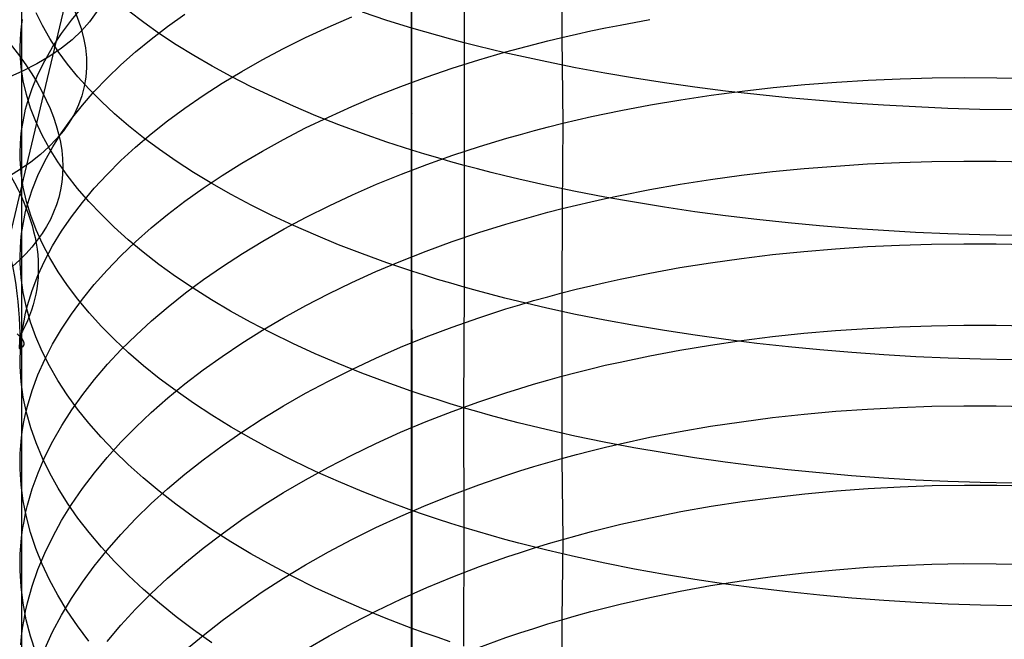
# Model space of a CAD drawing. Extents: x -383 to 1849, y -1185 to -529.
# Tile 310 of 656: x 235 to 250, y -1059 to -1050. Entities that reach past the tile are written whole.
import ezdxf

# ---------------------------------------------------------------- set-up
doc = ezdxf.new("R2010")
doc.units = 0
doc.layers.add('PREDEFINITO', color=7, linetype='CONTINUOUS')

msp = doc.modelspace()

# ---------------------------------------------------------------- linework, layer by layer
at = {"layer": 'PREDEFINITO'}
for p, q in [((241.155, -878.045, 420), (241.292, -1065.257, 420)), ((241.155, -878.045, 370), (241.292, -1065.257, 370)), ((241.285, -1079.125, 395), (241.259, -884.982, 395)), ((235.341, -1048.449, 656.826), (235.341, -1050.047, 656.163)), ((242.08, -1048.415, 671.135), (242.082, -1050.297, 670.47)), ((235.416, -1052.18, 488.857), (236.217, -1048.82, 487.653)), ((243.572, -1048.892, 642.923), (243.573, -1050.216, 642.254)), ((235.658, -1050.036, 660.369), (235.561, -1049.839, 659.931)), ((236.101, -1049.952, 652.042), (236.267, -1049.751, 651.627)), ((237.201, -1049.988, 664.829), (236.973, -1049.814, 664.428)), ((237.566, -1050.049, 648.588), (237.83, -1049.862, 648.217)), ((240.906, -1049.957, 669.672), (240.534, -1049.833, 669.38)), ((235.341, -1050.047, 656.163), (235.357, -1049.944, 655.943)), ((235.77, -1050.232, 660.805), (235.658, -1050.036, 660.369)), ((235.95, -1050.157, 652.46), (236.101, -1049.952, 652.042)), ((237.442, -1050.159, 665.223), (237.201, -1049.988, 664.829)), ((240.013, -1050.058, 645.188), (240.37, -1049.902, 644.891)), ((241.288, -1050.075, 669.951), (240.906, -1049.957, 669.672)), ((244.234, -1050.072, 641.979), (244.458, -1050.027, 641.894)), ((244.458, -1050.027, 641.894), (244.912, -1049.945, 641.734)), ((235.322, -1050.254, 656.604), (235.329, -1050.151, 656.383)), ((235.329, -1050.151, 656.383), (235.341, -1050.047, 656.163)), ((235.341, -1050.047, 656.163), (235.341, -1051.633, 655.469)), ((235.814, -1050.363, 652.882), (235.95, -1050.157, 652.46)), ((237.315, -1050.24, 648.965), (237.566, -1050.049, 648.588)), ((237.697, -1050.327, 665.61), (237.442, -1050.159, 665.223)), ((239.667, -1050.218, 645.495), (240.013, -1050.058, 645.188)), ((241.482, -1050.133, 670.085), (241.288, -1050.075, 669.951)), ((241.68, -1050.189, 670.217), (241.482, -1050.133, 670.085)), ((241.879, -1050.244, 670.345), (241.68, -1050.189, 670.217)), ((243.573, -1050.216, 642.254), (243.792, -1050.166, 642.159)), ((243.792, -1050.166, 642.159), (244.012, -1050.118, 642.067)), ((244.012, -1050.118, 642.067), (244.234, -1050.072, 641.979)), ((235.318, -1050.358, 656.824), (235.322, -1050.254, 656.604)), ((235.898, -1050.428, 661.237), (235.77, -1050.232, 660.805)), ((237.078, -1050.435, 649.349), (237.315, -1050.24, 648.965)), ((237.964, -1050.492, 665.989), (237.697, -1050.327, 665.61)), ((239.331, -1050.385, 645.812), (239.667, -1050.218, 645.495)), ((242.082, -1050.297, 670.47), (241.879, -1050.244, 670.345)), ((242.286, -1050.349, 670.591), (242.082, -1050.297, 670.47)), ((242.082, -1050.297, 670.47), (242.082, -1052.165, 669.768)), ((242.93, -1050.378, 642.56), (243.142, -1050.322, 642.455)), ((243.142, -1050.322, 642.455), (243.357, -1050.268, 642.353)), ((243.357, -1050.268, 642.353), (243.573, -1050.216, 642.254)), ((243.573, -1050.216, 642.254), (243.585, -1051.524, 641.554)), ((235.319, -1050.462, 657.045), (235.318, -1050.358, 656.824)), ((235.334, -1050.669, 657.485), (235.319, -1050.462, 657.045)), ((235.694, -1050.571, 653.307), (235.814, -1050.363, 652.882)), ((236.04, -1050.621, 661.665), (235.898, -1050.428, 661.237)), ((236.854, -1050.633, 649.738), (237.078, -1050.435, 649.349)), ((239.007, -1050.556, 646.139), (239.331, -1050.385, 645.812)), ((242.493, -1050.4, 670.709), (242.286, -1050.349, 670.591)), ((242.305, -1050.557, 642.895), (242.72, -1050.436, 642.668)), ((242.702, -1050.45, 670.824), (242.493, -1050.4, 670.709)), ((242.914, -1050.498, 670.935), (242.702, -1050.45, 670.824)), ((242.72, -1050.436, 642.668), (242.93, -1050.378, 642.56)), ((235.59, -1050.781, 653.736), (235.694, -1050.571, 653.307)), ((236.198, -1050.814, 662.09), (236.04, -1050.621, 661.665)), ((236.644, -1050.835, 650.134), (236.854, -1050.633, 649.738)), ((238.244, -1050.654, 666.359), (237.964, -1050.492, 665.989)), ((238.694, -1050.733, 646.474), (239.007, -1050.556, 646.139)), ((241.9, -1050.685, 643.134), (242.305, -1050.557, 642.895)), ((243.343, -1050.59, 671.147), (242.914, -1050.498, 670.935)), ((243.78, -1050.677, 671.345), (243.343, -1050.59, 671.147)), ((235.366, -1050.877, 657.926), (235.334, -1050.669, 657.485)), ((235.503, -1050.992, 654.166), (235.59, -1050.781, 653.736)), ((238.536, -1050.812, 666.721), (238.244, -1050.654, 666.359)), ((238.394, -1050.914, 646.817), (238.694, -1050.733, 646.474)), ((241.503, -1050.821, 643.385), (241.9, -1050.685, 643.134)), ((244.224, -1050.759, 671.529), (243.78, -1050.677, 671.345)), ((244.676, -1050.835, 671.699), (244.224, -1050.759, 671.529)), ((235.414, -1051.084, 658.365), (235.366, -1050.877, 657.926)), ((236.37, -1051.004, 662.51), (236.198, -1050.814, 662.09)), ((236.449, -1051.039, 650.535), (236.644, -1050.835, 650.134)), ((238.105, -1051.1, 647.169), (238.394, -1050.914, 646.817)), ((238.84, -1050.967, 667.074), (238.536, -1050.812, 666.721)), ((241.116, -1050.963, 643.647), (241.503, -1050.821, 643.385)), ((245.133, -1050.906, 671.856), (244.676, -1050.835, 671.699)), ((245.597, -1050.972, 671.998), (245.133, -1050.906, 671.856)), ((246.791, -1050.98, 640.539), (247.27, -1050.935, 640.447)), ((247.27, -1050.935, 640.447), (247.752, -1050.898, 640.369)), ((247.752, -1050.898, 640.369), (248.237, -1050.868, 640.304)), ((248.237, -1050.868, 640.304), (248.724, -1050.847, 640.252)), ((248.724, -1050.847, 640.252), (249.213, -1050.833, 640.213)), ((249.213, -1050.833, 640.213), (249.704, -1050.827, 640.187)), ((249.704, -1050.827, 640.187), (250.195, -1050.829, 640.174)), ((250.195, -1050.829, 640.174), (250.687, -1050.839, 640.175)), ((235.478, -1051.291, 658.803), (235.414, -1051.084, 658.365)), ((235.432, -1051.205, 654.599), (235.503, -1050.992, 654.166)), ((236.268, -1051.246, 650.94), (236.449, -1051.039, 650.535)), ((236.556, -1051.193, 662.925), (236.37, -1051.004, 662.51)), ((239.156, -1051.118, 667.418), (238.84, -1050.967, 667.074)), ((240.739, -1051.112, 643.921), (241.116, -1050.963, 643.647)), ((246.066, -1051.032, 672.127), (245.597, -1050.972, 671.998)), ((245.846, -1051.095, 640.762), (246.316, -1051.034, 640.644)), ((246.539, -1051.086, 672.242), (246.066, -1051.032, 672.127)), ((246.316, -1051.034, 640.644), (246.791, -1050.98, 640.539)), ((247.017, -1051.135, 672.343), (246.539, -1051.086, 672.242)), ((235.403, -1051.311, 654.816), (235.432, -1051.205, 654.599)), ((236.757, -1051.379, 663.334), (236.556, -1051.193, 662.925)), ((237.828, -1051.291, 647.528), (238.105, -1051.1, 647.169)), ((239.484, -1051.265, 667.751), (239.156, -1051.118, 667.418)), ((240.372, -1051.267, 644.205), (240.739, -1051.112, 643.921)), ((244.922, -1051.242, 641.039), (245.382, -1051.165, 640.894)), ((245.382, -1051.165, 640.894), (245.846, -1051.095, 640.762)), ((247.498, -1051.178, 672.429), (247.017, -1051.135, 672.343)), ((247.982, -1051.216, 672.502), (247.498, -1051.178, 672.429)), ((248.469, -1051.248, 672.561), (247.982, -1051.216, 672.502)), ((235.378, -1051.418, 655.033), (235.403, -1051.311, 654.816)), ((235.559, -1051.498, 659.239), (235.478, -1051.291, 658.803)), ((236.102, -1051.456, 651.35), (236.268, -1051.246, 650.94)), ((236.971, -1051.563, 663.738), (236.757, -1051.379, 663.334)), ((237.565, -1051.485, 647.895), (237.828, -1051.291, 647.528)), ((239.823, -1051.408, 668.074), (239.484, -1051.265, 667.751)), ((240.015, -1051.428, 644.5), (240.372, -1051.267, 644.205)), ((241.295, -1051.377, 420), (241.295, -1051.377, 370)), ((244.023, -1051.422, 641.369), (244.246, -1051.374, 641.282)), ((244.246, -1051.374, 641.282), (244.47, -1051.328, 641.197)), ((244.47, -1051.328, 641.197), (244.922, -1051.242, 641.039)), ((248.958, -1051.275, 672.605), (248.469, -1051.248, 672.561)), ((249.448, -1051.296, 672.636), (248.958, -1051.275, 672.605)), ((249.939, -1051.312, 672.652), (249.448, -1051.296, 672.636)), ((250.431, -1051.321, 672.654), (249.939, -1051.312, 672.652)), ((235.341, -1051.633, 655.469), (235.358, -1051.526, 655.251)), ((235.358, -1051.526, 655.251), (235.378, -1051.418, 655.033)), ((235.655, -1051.704, 659.673), (235.559, -1051.498, 659.239)), ((235.951, -1051.668, 651.765), (236.102, -1051.456, 651.35)), ((237.314, -1051.684, 648.268), (237.565, -1051.485, 647.895)), ((239.668, -1051.595, 644.804), (240.015, -1051.428, 644.5)), ((240.173, -1051.546, 668.387), (239.823, -1051.408, 668.074)), ((243.368, -1051.578, 641.652), (243.585, -1051.524, 641.554)), ((243.585, -1051.524, 641.554), (243.574, -1052.823, 640.838)), ((243.585, -1051.524, 641.554), (243.803, -1051.472, 641.46)), ((243.803, -1051.472, 641.46), (244.023, -1051.422, 641.369)), ((235.33, -1051.741, 655.687), (235.341, -1051.633, 655.469)), ((235.341, -1051.633, 655.469), (235.341, -1054.762, 653.988)), ((235.815, -1051.883, 652.182), (235.951, -1051.668, 651.765)), ((237.199, -1051.745, 664.135), (236.971, -1051.563, 663.738)), ((237.077, -1051.886, 648.648), (237.314, -1051.684, 648.268)), ((239.333, -1051.768, 645.119), (239.668, -1051.595, 644.804)), ((240.534, -1051.68, 668.687), (240.173, -1051.546, 668.387)), ((240.906, -1051.809, 668.976), (240.534, -1051.68, 668.687)), ((242.941, -1051.692, 641.857), (243.153, -1051.634, 641.753)), ((243.153, -1051.634, 641.753), (243.368, -1051.578, 641.652)), ((235.322, -1051.849, 655.906), (235.33, -1051.741, 655.687)), ((235.767, -1051.909, 660.104), (235.655, -1051.704, 659.673)), ((237.44, -1051.923, 664.525), (237.199, -1051.745, 664.135)), ((239.009, -1051.946, 645.442), (239.333, -1051.768, 645.119)), ((241.288, -1051.933, 669.253), (240.906, -1051.809, 668.976)), ((242.316, -1051.877, 642.188), (242.731, -1051.752, 641.964)), ((242.731, -1051.752, 641.964), (242.941, -1051.692, 641.857)), ((235.319, -1051.957, 656.124), (235.322, -1051.849, 655.906)), ((235.32, -1052.065, 656.342), (235.319, -1051.957, 656.124)), ((235.695, -1052.099, 652.603), (235.815, -1051.883, 652.182)), ((235.894, -1052.112, 660.532), (235.767, -1051.909, 660.104)), ((236.853, -1052.092, 649.034), (237.077, -1051.886, 648.648)), ((237.694, -1052.099, 664.909), (237.44, -1051.923, 664.525)), ((238.696, -1052.13, 645.774), (239.009, -1051.946, 645.442)), ((241.482, -1051.993, 669.387), (241.288, -1051.933, 669.253)), ((241.911, -1052.011, 642.425), (242.316, -1051.877, 642.188)), ((235.335, -1052.281, 656.779), (235.32, -1052.065, 656.342)), ((235.591, -1052.318, 653.027), (235.695, -1052.099, 652.603)), ((236.036, -1052.314, 660.956), (235.894, -1052.112, 660.532)), ((236.643, -1052.301, 649.425), (236.853, -1052.092, 649.034)), ((237.961, -1052.272, 665.284), (237.694, -1052.099, 664.909)), ((238.395, -1052.318, 646.115), (238.696, -1052.13, 645.774)), ((241.68, -1052.051, 669.517), (241.482, -1051.993, 669.387)), ((241.514, -1052.151, 642.673), (241.911, -1052.011, 642.425)), ((241.879, -1052.109, 669.644), (241.68, -1052.051, 669.517)), ((242.082, -1052.165, 669.768), (241.879, -1052.109, 669.644)), ((248.227, -1052.143, 639.601), (248.715, -1052.121, 639.549)), ((248.715, -1052.121, 639.549), (249.205, -1052.106, 639.511)), ((249.205, -1052.106, 639.511), (249.696, -1052.1, 639.485)), ((249.696, -1052.1, 639.485), (250.187, -1052.102, 639.472)), ((250.187, -1052.102, 639.472), (250.679, -1052.112, 639.472)), ((235.133, -1053.383, 489.338), (235.416, -1052.18, 488.857)), ((235.367, -1052.497, 657.215), (235.335, -1052.281, 656.779)), ((238.241, -1052.441, 665.651), (237.961, -1052.272, 665.284)), ((241.127, -1052.299, 642.933), (241.514, -1052.151, 642.673)), ((242.082, -1052.165, 669.768), (242.081, -1054.018, 669.028)), ((242.286, -1052.219, 669.888), (242.082, -1052.165, 669.768)), ((242.493, -1052.273, 670.005), (242.286, -1052.219, 669.888)), ((242.702, -1052.325, 670.119), (242.493, -1052.273, 670.005)), ((246.306, -1052.316, 639.938), (246.781, -1052.26, 639.835)), ((246.781, -1052.26, 639.835), (247.26, -1052.213, 639.744)), ((247.26, -1052.213, 639.744), (247.742, -1052.174, 639.666)), ((247.742, -1052.174, 639.666), (248.227, -1052.143, 639.601)), ((235.503, -1052.537, 653.454), (235.591, -1052.318, 653.027)), ((236.193, -1052.515, 661.377), (236.036, -1052.314, 660.956)), ((236.448, -1052.514, 649.822), (236.643, -1052.301, 649.425)), ((238.106, -1052.511, 646.463), (238.395, -1052.318, 646.115)), ((240.749, -1052.453, 643.203), (241.127, -1052.299, 642.933)), ((242.914, -1052.375, 670.229), (242.702, -1052.325, 670.119)), ((243.343, -1052.472, 670.439), (242.914, -1052.375, 670.229)), ((245.371, -1052.452, 640.186), (245.836, -1052.38, 640.055)), ((245.836, -1052.38, 640.055), (246.306, -1052.316, 639.938)), ((235.416, -1052.713, 657.651), (235.367, -1052.497, 657.215)), ((235.432, -1052.758, 653.882), (235.503, -1052.537, 653.454)), ((236.365, -1052.714, 661.792), (236.193, -1052.515, 661.377)), ((236.267, -1052.729, 650.224), (236.448, -1052.514, 649.822)), ((237.83, -1052.709, 646.819), (238.106, -1052.511, 646.463)), ((238.533, -1052.606, 666.01), (238.241, -1052.441, 665.651)), ((240.382, -1052.614, 643.485), (240.749, -1052.453, 643.203)), ((243.78, -1052.563, 670.635), (243.343, -1052.472, 670.439)), ((244.224, -1052.648, 670.818), (243.78, -1052.563, 670.635)), ((244.459, -1052.621, 640.485), (244.912, -1052.532, 640.329)), ((244.912, -1052.532, 640.329), (245.371, -1052.452, 640.186)), ((235.48, -1052.929, 658.085), (235.416, -1052.713, 657.651)), ((236.101, -1052.947, 650.629), (236.267, -1052.729, 650.224)), ((236.551, -1052.91, 662.203), (236.365, -1052.714, 661.792)), ((237.566, -1052.911, 647.182), (237.83, -1052.709, 646.819)), ((238.838, -1052.768, 666.36), (238.533, -1052.606, 666.01)), ((240.024, -1052.781, 643.776), (240.382, -1052.614, 643.485)), ((243.792, -1052.769, 640.745), (244.012, -1052.718, 640.655)), ((244.012, -1052.718, 640.655), (244.235, -1052.668, 640.568)), ((244.676, -1052.727, 670.986), (244.224, -1052.648, 670.818)), ((244.235, -1052.668, 640.568), (244.459, -1052.621, 640.485)), ((245.134, -1052.801, 671.141), (244.676, -1052.727, 670.986)), ((235.378, -1052.981, 654.312), (235.403, -1052.869, 654.097)), ((235.403, -1052.869, 654.097), (235.432, -1052.758, 653.882)), ((239.154, -1052.926, 666.7), (238.838, -1052.768, 666.36)), ((239.678, -1052.954, 644.078), (240.024, -1052.781, 643.776)), ((243.143, -1052.937, 641.034), (243.357, -1052.879, 640.934)), ((243.357, -1052.879, 640.934), (243.574, -1052.823, 640.838)), ((243.574, -1052.823, 640.838), (243.572, -1054.107, 640.092)), ((243.574, -1052.823, 640.838), (243.792, -1052.769, 640.745)), ((245.597, -1052.87, 671.283), (245.134, -1052.801, 671.141)), ((246.066, -1052.932, 671.41), (245.597, -1052.87, 671.283)), ((235.358, -1053.092, 654.527), (235.378, -1052.981, 654.312)), ((235.561, -1053.145, 658.517), (235.48, -1052.929, 658.085)), ((235.95, -1053.167, 651.039), (236.101, -1052.947, 650.629)), ((236.751, -1053.105, 662.609), (236.551, -1052.91, 662.203)), ((237.315, -1053.117, 647.552), (237.566, -1052.911, 647.182)), ((239.482, -1053.079, 667.031), (239.154, -1052.926, 666.7)), ((239.342, -1053.133, 644.389), (239.678, -1052.954, 644.078)), ((242.72, -1053.059, 641.243), (242.93, -1052.997, 641.137)), ((242.93, -1052.997, 641.137), (243.143, -1052.937, 641.034)), ((246.539, -1052.989, 671.524), (246.066, -1052.932, 671.41)), ((247.017, -1053.04, 671.623), (246.539, -1052.989, 671.524)), ((247.498, -1053.085, 671.709), (247.017, -1053.04, 671.623)), ((235.341, -1053.204, 654.743), (235.358, -1053.092, 654.527)), ((235.658, -1053.359, 658.947), (235.561, -1053.145, 658.517)), ((235.814, -1053.39, 651.453), (235.95, -1053.167, 651.039)), ((236.965, -1053.297, 663.008), (236.751, -1053.105, 662.609)), ((237.078, -1053.327, 647.928), (237.315, -1053.117, 647.552)), ((239.017, -1053.318, 644.709), (239.342, -1053.133, 644.389)), ((239.821, -1053.228, 667.351), (239.482, -1053.079, 667.031)), ((241.9, -1053.326, 641.697), (242.306, -1053.189, 641.464)), ((242.306, -1053.189, 641.464), (242.72, -1053.059, 641.243)), ((247.983, -1053.124, 671.781), (247.498, -1053.085, 671.709)), ((248.47, -1053.157, 671.839), (247.983, -1053.124, 671.781)), ((248.958, -1053.185, 671.883), (248.47, -1053.157, 671.839)), ((249.449, -1053.207, 671.913), (248.958, -1053.185, 671.883)), ((235.322, -1053.428, 655.175), (235.329, -1053.316, 654.959)), ((235.329, -1053.316, 654.959), (235.341, -1053.204, 654.743)), ((236.854, -1053.541, 648.31), (237.078, -1053.327, 647.928)), ((237.192, -1053.486, 663.402), (236.965, -1053.297, 663.008)), ((238.704, -1053.508, 645.037), (239.017, -1053.318, 644.709)), ((240.171, -1053.373, 667.66), (239.821, -1053.228, 667.351)), ((241.504, -1053.471, 641.942), (241.9, -1053.326, 641.697)), ((249.94, -1053.222, 671.929), (249.449, -1053.207, 671.913)), ((250.431, -1053.232, 671.931), (249.94, -1053.222, 671.929)), ((235.319, -1053.54, 655.391), (235.322, -1053.428, 655.175)), ((235.77, -1053.572, 659.374), (235.658, -1053.359, 658.947)), ((235.694, -1053.615, 651.87), (235.814, -1053.39, 651.453)), ((237.433, -1053.672, 663.788), (237.192, -1053.486, 663.402)), ((240.532, -1053.512, 667.958), (240.171, -1053.373, 667.66)), ((241.117, -1053.624, 642.198), (241.504, -1053.471, 641.942)), ((246.78, -1053.524, 639.1), (247.259, -1053.475, 639.01)), ((247.259, -1053.475, 639.01), (247.741, -1053.434, 638.933)), ((247.741, -1053.434, 638.933), (248.226, -1053.402, 638.868)), ((248.226, -1053.402, 638.868), (248.714, -1053.379, 638.817)), ((248.714, -1053.379, 638.817), (249.204, -1053.363, 638.779)), ((249.204, -1053.363, 638.779), (249.695, -1053.357, 638.753)), ((249.695, -1053.357, 638.753), (250.187, -1053.358, 638.74)), ((250.187, -1053.358, 638.74), (250.679, -1053.368, 638.74)), ((235.32, -1053.652, 655.607), (235.319, -1053.54, 655.391)), ((235.59, -1053.841, 652.289), (235.694, -1053.615, 651.87)), ((235.897, -1053.784, 659.798), (235.77, -1053.572, 659.374)), ((236.644, -1053.758, 648.698), (236.854, -1053.541, 648.31)), ((238.403, -1053.703, 645.374), (238.704, -1053.508, 645.037)), ((240.904, -1053.647, 668.244), (240.532, -1053.512, 667.958)), ((240.739, -1053.783, 642.465), (241.117, -1053.624, 642.198)), ((245.835, -1053.647, 639.318), (246.305, -1053.581, 639.202)), ((246.305, -1053.581, 639.202), (246.78, -1053.524, 639.1)), ((235.335, -1053.877, 656.04), (235.32, -1053.652, 655.607)), ((236.04, -1053.995, 660.219), (235.897, -1053.784, 659.798)), ((236.449, -1053.979, 649.091), (236.644, -1053.758, 648.698)), ((237.687, -1053.855, 664.168), (237.433, -1053.672, 663.788)), ((238.114, -1053.903, 645.719), (238.403, -1053.703, 645.374)), ((240.372, -1053.949, 642.743), (240.739, -1053.783, 642.465)), ((241.286, -1053.776, 668.518), (240.904, -1053.647, 668.244)), ((241.481, -1053.839, 668.65), (241.286, -1053.776, 668.518)), ((244.91, -1053.805, 639.589), (245.37, -1053.722, 639.447)), ((245.37, -1053.722, 639.447), (245.835, -1053.647, 639.318)), ((235.366, -1054.102, 656.471), (235.335, -1053.877, 656.04)), ((235.503, -1054.07, 652.711), (235.59, -1053.841, 652.289)), ((237.954, -1054.035, 664.54), (237.687, -1053.855, 664.168)), ((237.837, -1054.108, 646.071), (238.114, -1053.903, 645.719)), ((241.679, -1053.9, 668.78), (241.481, -1053.839, 668.65)), ((241.878, -1053.96, 668.905), (241.679, -1053.9, 668.78)), ((244.233, -1053.946, 639.826), (244.457, -1053.897, 639.744)), ((244.457, -1053.897, 639.744), (244.91, -1053.805, 639.589)), ((235.432, -1054.299, 653.135), (235.503, -1054.07, 652.711)), ((236.197, -1054.204, 660.635), (236.04, -1053.995, 660.219)), ((236.268, -1054.202, 649.488), (236.449, -1053.979, 649.091)), ((238.233, -1054.211, 664.903), (237.954, -1054.035, 664.54)), ((240.015, -1054.122, 643.031), (240.372, -1053.949, 642.743)), ((242.081, -1054.018, 669.028), (241.878, -1053.96, 668.905)), ((242.081, -1054.018, 669.028), (242.071, -1055.855, 668.247)), ((242.286, -1054.075, 669.147), (242.081, -1054.018, 669.028)), ((242.493, -1054.131, 669.263), (242.286, -1054.075, 669.147)), ((243.572, -1054.107, 640.092), (243.791, -1054.051, 640)), ((243.791, -1054.051, 640), (244.011, -1053.997, 639.911)), ((244.011, -1053.997, 639.911), (244.233, -1053.946, 639.826)), ((235.415, -1054.327, 656.902), (235.366, -1054.102, 656.471)), ((236.101, -1054.428, 649.89), (236.268, -1054.202, 649.488)), ((236.369, -1054.411, 661.047), (236.197, -1054.204, 660.635)), ((237.573, -1054.317, 646.43), (237.837, -1054.108, 646.071)), ((238.525, -1054.384, 665.259), (238.233, -1054.211, 664.903)), ((239.669, -1054.3, 643.328), (240.015, -1054.122, 643.031)), ((242.702, -1054.185, 669.375), (242.493, -1054.131, 669.263)), ((242.914, -1054.237, 669.484), (242.702, -1054.185, 669.375)), ((243.343, -1054.338, 669.692), (242.914, -1054.237, 669.484)), ((242.929, -1054.286, 640.388), (243.141, -1054.224, 640.286)), ((243.141, -1054.224, 640.286), (243.356, -1054.164, 640.188)), ((243.356, -1054.164, 640.188), (243.572, -1054.107, 640.092)), ((243.572, -1054.107, 640.092), (243.572, -1055.375, 639.32)), ((235.403, -1054.415, 653.348), (235.432, -1054.299, 653.135)), ((235.479, -1054.551, 657.332), (235.415, -1054.327, 656.902)), ((237.322, -1054.531, 646.796), (237.573, -1054.317, 646.43)), ((238.829, -1054.552, 665.605), (238.525, -1054.384, 665.259)), ((239.333, -1054.485, 643.635), (239.669, -1054.3, 643.328)), ((242.304, -1054.485, 640.712), (242.719, -1054.351, 640.493)), ((242.719, -1054.351, 640.493), (242.929, -1054.286, 640.388)), ((243.781, -1054.433, 669.886), (243.343, -1054.338, 669.692)), ((235.358, -1054.646, 653.774), (235.378, -1054.53, 653.561)), ((235.378, -1054.53, 653.561), (235.403, -1054.415, 653.348)), ((235.95, -1054.657, 650.296), (236.101, -1054.428, 649.89)), ((236.556, -1054.616, 661.454), (236.369, -1054.411, 661.047)), ((237.084, -1054.748, 647.168), (237.322, -1054.531, 646.796)), ((239.009, -1054.676, 643.95), (239.333, -1054.485, 643.635)), ((241.899, -1054.627, 640.943), (242.304, -1054.485, 640.712)), ((244.226, -1054.521, 670.067), (243.781, -1054.433, 669.886)), ((244.677, -1054.604, 670.233), (244.226, -1054.521, 670.067)), ((235.341, -1054.762, 653.988), (235.358, -1054.646, 653.774)), ((235.56, -1054.775, 657.759), (235.479, -1054.551, 657.332)), ((235.814, -1054.888, 650.705), (235.95, -1054.657, 650.296)), ((236.756, -1054.818, 661.856), (236.556, -1054.616, 661.454)), ((238.697, -1054.872, 644.275), (239.009, -1054.676, 643.95)), ((239.145, -1054.717, 665.942), (238.829, -1054.552, 665.605)), ((241.502, -1054.777, 641.185), (241.899, -1054.627, 640.943)), ((245.136, -1054.681, 670.387), (244.677, -1054.604, 670.233)), ((245.6, -1054.752, 670.526), (245.136, -1054.681, 670.387)), ((247.258, -1054.722, 638.25), (247.741, -1054.68, 638.174)), ((247.741, -1054.68, 638.174), (248.226, -1054.647, 638.111)), ((248.226, -1054.647, 638.111), (248.714, -1054.622, 638.06)), ((248.714, -1054.622, 638.06), (249.204, -1054.606, 638.022)), ((249.204, -1054.606, 638.022), (249.695, -1054.599, 637.997)), ((249.695, -1054.599, 637.997), (250.186, -1054.6, 637.984)), ((250.186, -1054.6, 637.984), (250.678, -1054.61, 637.984)), ((235.33, -1054.878, 654.202), (235.341, -1054.762, 653.988)), ((235.341, -1054.762, 653.988), (235.341, -1056.309, 653.213)), ((235.656, -1054.997, 658.184), (235.56, -1054.775, 657.759)), ((236.97, -1055.018, 662.252), (236.756, -1054.818, 661.856)), ((236.859, -1054.97, 647.546), (237.084, -1054.748, 647.168)), ((239.473, -1054.877, 666.269), (239.145, -1054.717, 665.942)), ((241.115, -1054.935, 641.439), (241.502, -1054.777, 641.185)), ((246.069, -1054.817, 670.652), (245.6, -1054.752, 670.526)), ((245.835, -1054.901, 638.556), (246.305, -1054.832, 638.441)), ((246.543, -1054.876, 670.764), (246.069, -1054.817, 670.652)), ((246.305, -1054.832, 638.441), (246.78, -1054.773, 638.339)), ((246.78, -1054.773, 638.339), (247.258, -1054.722, 638.25)), ((235.322, -1054.994, 654.415), (235.33, -1054.878, 654.202)), ((235.694, -1055.121, 651.118), (235.814, -1054.888, 650.705)), ((236.649, -1055.194, 647.93), (236.859, -1054.97, 647.546)), ((238.396, -1055.073, 644.607), (238.697, -1054.872, 644.275)), ((239.811, -1055.032, 666.586), (239.473, -1054.877, 666.269)), ((240.738, -1055.1, 641.703), (241.115, -1054.935, 641.439)), ((244.91, -1055.064, 638.823), (245.37, -1054.978, 638.683)), ((245.37, -1054.978, 638.683), (245.835, -1054.901, 638.556)), ((247.021, -1054.928, 670.863), (246.543, -1054.876, 670.764)), ((247.503, -1054.975, 670.947), (247.021, -1054.928, 670.863)), ((247.988, -1055.016, 671.018), (247.503, -1054.975, 670.947)), ((235.319, -1055.111, 654.629), (235.322, -1054.994, 654.415)), ((235.32, -1055.227, 654.843), (235.319, -1055.111, 654.629)), ((235.59, -1055.356, 651.533), (235.694, -1055.121, 651.118)), ((235.768, -1055.219, 658.607), (235.656, -1054.997, 658.184)), ((237.198, -1055.215, 662.642), (236.97, -1055.018, 662.252)), ((238.107, -1055.28, 644.947), (238.396, -1055.073, 644.607)), ((240.162, -1055.182, 666.892), (239.811, -1055.032, 666.586)), ((240.371, -1055.271, 641.977), (240.738, -1055.1, 641.703)), ((244.457, -1055.159, 638.976), (244.91, -1055.064, 638.823)), ((248.475, -1055.05, 671.075), (247.988, -1055.016, 671.018)), ((248.965, -1055.078, 671.118), (248.475, -1055.05, 671.075)), ((249.455, -1055.101, 671.148), (248.965, -1055.078, 671.118)), ((249.947, -1055.117, 671.163), (249.455, -1055.101, 671.148)), ((250.439, -1055.126, 671.165), (249.947, -1055.117, 671.163)), ((235.335, -1055.461, 655.271), (235.32, -1055.227, 654.843)), ((235.895, -1055.439, 659.027), (235.768, -1055.219, 658.607)), ((236.453, -1055.423, 648.318), (236.649, -1055.194, 647.93)), ((237.439, -1055.409, 663.025), (237.198, -1055.215, 662.642)), ((237.83, -1055.491, 645.294), (238.107, -1055.28, 644.947)), ((240.014, -1055.45, 642.262), (240.371, -1055.271, 641.977)), ((240.523, -1055.328, 667.187), (240.162, -1055.182, 666.892)), ((243.791, -1055.318, 639.229), (244.011, -1055.262, 639.142)), ((244.011, -1055.262, 639.142), (244.233, -1055.209, 639.057)), ((244.233, -1055.209, 639.057), (244.457, -1055.159, 638.976)), ((235.503, -1055.592, 651.95), (235.59, -1055.356, 651.533)), ((236.037, -1055.658, 659.443), (235.895, -1055.439, 659.027)), ((236.272, -1055.654, 648.712), (236.453, -1055.423, 648.318)), ((237.694, -1055.599, 663.401), (237.439, -1055.409, 663.025)), ((240.894, -1055.468, 667.471), (240.523, -1055.328, 667.187)), ((243.141, -1055.497, 639.512), (243.356, -1055.435, 639.415)), ((243.356, -1055.435, 639.415), (243.572, -1055.375, 639.32)), ((243.572, -1055.375, 639.32), (243.791, -1055.318, 639.229)), ((243.572, -1055.375, 639.32), (243.573, -1056.627, 638.523)), ((235.367, -1055.694, 655.699), (235.335, -1055.461, 655.271)), ((237.567, -1055.707, 645.649), (237.83, -1055.491, 645.294)), ((239.668, -1055.634, 642.556), (240.014, -1055.45, 642.262)), ((241.276, -1055.603, 667.742), (240.894, -1055.468, 667.471)), ((242.718, -1055.627, 639.716), (242.929, -1055.561, 639.612)), ((242.929, -1055.561, 639.612), (243.141, -1055.497, 639.512)), ((235.416, -1055.927, 656.125), (235.367, -1055.694, 655.699)), ((235.432, -1055.83, 652.37), (235.503, -1055.592, 651.95)), ((236.194, -1055.875, 659.855), (236.037, -1055.658, 659.443)), ((236.105, -1055.888, 649.109), (236.272, -1055.654, 648.712)), ((237.316, -1055.928, 646.01), (237.567, -1055.707, 645.649)), ((237.961, -1055.787, 663.769), (237.694, -1055.599, 663.401)), ((239.332, -1055.825, 642.86), (239.668, -1055.634, 642.556)), ((241.471, -1055.668, 667.873), (241.276, -1055.603, 667.742)), ((241.669, -1055.732, 668.001), (241.471, -1055.668, 667.873)), ((241.869, -1055.794, 668.125), (241.669, -1055.732, 668.001)), ((242.304, -1055.766, 639.932), (242.718, -1055.627, 639.716)), ((235.402, -1055.949, 652.58), (235.432, -1055.83, 652.37)), ((235.953, -1056.124, 649.511), (236.105, -1055.888, 649.109)), ((236.366, -1056.09, 660.262), (236.194, -1055.875, 659.855)), ((238.241, -1055.97, 664.13), (237.961, -1055.787, 663.769)), ((239.008, -1056.023, 643.172), (239.332, -1055.825, 642.86)), ((242.071, -1055.855, 668.247), (241.869, -1055.794, 668.125)), ((241.899, -1055.912, 640.16), (242.304, -1055.766, 639.932)), ((242.276, -1055.914, 668.365), (242.071, -1055.855, 668.247)), ((242.071, -1055.855, 668.247), (242.08, -1057.68, 667.441)), ((247.742, -1055.91, 637.391), (248.227, -1055.875, 637.329)), ((248.227, -1055.875, 637.329), (248.715, -1055.85, 637.278)), ((248.715, -1055.85, 637.278), (249.205, -1055.833, 637.241)), ((249.205, -1055.833, 637.241), (249.696, -1055.825, 637.215)), ((249.696, -1055.825, 637.215), (250.187, -1055.826, 637.202)), ((250.187, -1055.826, 637.202), (250.679, -1055.836, 637.202)), ((235.377, -1056.069, 652.791), (235.402, -1055.949, 652.58)), ((235.48, -1056.16, 656.55), (235.416, -1055.927, 656.125)), ((237.079, -1056.152, 646.377), (237.316, -1055.928, 646.01)), ((238.533, -1056.15, 664.482), (238.241, -1055.97, 664.13)), ((238.695, -1056.225, 643.493), (239.008, -1056.023, 643.172)), ((241.502, -1056.067, 640.4), (241.899, -1055.912, 640.16)), ((242.483, -1055.972, 668.479), (242.276, -1055.914, 668.365)), ((242.692, -1056.028, 668.59), (242.483, -1055.972, 668.479)), ((242.904, -1056.083, 668.698), (242.692, -1056.028, 668.59)), ((246.306, -1056.068, 637.655), (246.781, -1056.006, 637.555)), ((246.781, -1056.006, 637.555), (247.26, -1055.954, 637.467)), ((247.26, -1055.954, 637.467), (247.742, -1055.91, 637.391)), ((235.341, -1056.309, 653.213), (235.357, -1056.189, 653.002)), ((235.357, -1056.189, 653.002), (235.377, -1056.069, 652.791)), ((235.561, -1056.392, 656.974), (235.48, -1056.16, 656.55)), ((235.817, -1056.364, 649.915), (235.953, -1056.124, 649.511)), ((236.552, -1056.303, 660.665), (236.366, -1056.09, 660.262)), ((236.855, -1056.381, 646.75), (237.079, -1056.152, 646.377)), ((238.837, -1056.325, 664.825), (238.533, -1056.15, 664.482)), ((241.115, -1056.23, 640.65), (241.502, -1056.067, 640.4)), ((243.334, -1056.187, 668.904), (242.904, -1056.083, 668.698)), ((243.771, -1056.286, 669.096), (243.334, -1056.187, 668.904)), ((245.371, -1056.218, 637.894), (245.836, -1056.138, 637.768)), ((245.836, -1056.138, 637.768), (246.306, -1056.068, 637.655)), ((235.329, -1056.43, 653.424), (235.341, -1056.309, 653.213)), ((235.341, -1056.309, 653.213), (235.341, -1057.835, 652.395)), ((236.752, -1056.513, 661.062), (236.552, -1056.303, 660.665)), ((238.394, -1056.434, 643.821), (238.695, -1056.225, 643.493)), ((239.153, -1056.496, 665.159), (238.837, -1056.325, 664.825)), ((240.738, -1056.4, 640.911), (241.115, -1056.23, 640.65)), ((244.216, -1056.378, 669.275), (243.771, -1056.286, 669.096)), ((244.458, -1056.404, 638.183), (244.911, -1056.306, 638.032)), ((244.911, -1056.306, 638.032), (245.371, -1056.218, 637.894)), ((235.321, -1056.55, 653.635), (235.329, -1056.43, 653.424)), ((235.658, -1056.624, 657.395), (235.561, -1056.392, 656.974)), ((235.696, -1056.605, 650.323), (235.817, -1056.364, 649.915)), ((236.645, -1056.613, 647.128), (236.855, -1056.381, 646.75)), ((238.106, -1056.647, 644.158), (238.394, -1056.434, 643.821)), ((240.371, -1056.577, 641.182), (240.738, -1056.4, 640.911)), ((244.012, -1056.511, 638.346), (244.234, -1056.456, 638.263)), ((244.669, -1056.464, 669.441), (244.216, -1056.378, 669.275)), ((244.234, -1056.456, 638.263), (244.458, -1056.404, 638.183)), ((245.127, -1056.544, 669.593), (244.669, -1056.464, 669.441)), ((235.318, -1056.671, 653.847), (235.321, -1056.55, 653.635)), ((235.592, -1056.848, 650.734), (235.696, -1056.605, 650.323)), ((235.77, -1056.854, 657.813), (235.658, -1056.624, 657.395)), ((236.45, -1056.848, 647.512), (236.645, -1056.613, 647.128)), ((236.966, -1056.72, 661.454), (236.752, -1056.513, 661.062)), ((239.481, -1056.662, 665.483), (239.153, -1056.496, 665.159)), ((240.014, -1056.761, 641.463), (240.371, -1056.577, 641.182)), ((243.357, -1056.688, 638.616), (243.573, -1056.627, 638.523)), ((243.573, -1056.627, 638.523), (243.792, -1056.568, 638.433)), ((243.573, -1056.627, 638.523), (243.585, -1057.861, 637.698)), ((243.792, -1056.568, 638.433), (244.012, -1056.511, 638.346)), ((245.591, -1056.618, 669.731), (245.127, -1056.544, 669.593)), ((246.061, -1056.685, 669.855), (245.591, -1056.618, 669.731)), ((235.319, -1056.791, 654.059), (235.318, -1056.671, 653.847)), ((237.194, -1056.925, 661.84), (236.966, -1056.72, 661.454)), ((237.829, -1056.865, 644.501), (238.106, -1056.647, 644.158)), ((239.82, -1056.824, 665.796), (239.481, -1056.662, 665.483)), ((239.667, -1056.951, 641.754), (240.014, -1056.761, 641.463)), ((242.93, -1056.818, 638.811), (243.142, -1056.752, 638.712)), ((243.142, -1056.752, 638.712), (243.357, -1056.688, 638.616)), ((246.535, -1056.746, 669.967), (246.061, -1056.685, 669.855)), ((247.014, -1056.801, 670.064), (246.535, -1056.746, 669.967)), ((235.334, -1057.033, 654.481), (235.319, -1056.791, 654.059)), ((235.504, -1057.093, 651.147), (235.592, -1056.848, 650.734)), ((235.898, -1057.082, 658.228), (235.77, -1056.854, 657.813)), ((236.268, -1057.087, 647.9), (236.45, -1056.848, 647.512)), ((237.435, -1057.126, 662.219), (237.194, -1056.925, 661.84)), ((237.566, -1057.089, 644.852), (237.829, -1056.865, 644.501)), ((240.17, -1056.98, 666.1), (239.82, -1056.824, 665.796)), ((242.305, -1057.029, 639.126), (242.719, -1056.886, 638.913)), ((242.719, -1056.886, 638.913), (242.93, -1056.818, 638.811)), ((247.496, -1056.849, 670.148), (247.014, -1056.801, 670.064)), ((247.981, -1056.891, 670.218), (247.496, -1056.849, 670.148)), ((248.469, -1056.927, 670.275), (247.981, -1056.891, 670.218)), ((248.959, -1056.956, 670.318), (248.469, -1056.927, 670.275)), ((235.365, -1057.275, 654.904), (235.334, -1057.033, 654.481)), ((236.04, -1057.309, 658.64), (235.898, -1057.082, 658.228)), ((236.102, -1057.328, 648.292), (236.268, -1057.087, 647.9)), ((237.315, -1057.316, 645.209), (237.566, -1057.089, 644.852)), ((239.332, -1057.148, 642.053), (239.667, -1056.951, 641.754)), ((240.531, -1057.132, 666.392), (240.17, -1056.98, 666.1)), ((241.899, -1057.18, 639.351), (242.305, -1057.029, 639.126)), ((247.752, -1057.121, 636.58), (248.237, -1057.085, 636.518)), ((248.237, -1057.085, 636.518), (248.724, -1057.059, 636.468)), ((248.724, -1057.059, 636.468), (249.213, -1057.041, 636.431)), ((249.45, -1056.979, 670.347), (248.959, -1056.956, 670.318)), ((249.213, -1057.041, 636.431), (249.704, -1057.033, 636.406)), ((249.942, -1056.995, 670.362), (249.45, -1056.979, 670.347)), ((249.704, -1057.033, 636.406), (250.195, -1057.034, 636.393)), ((250.435, -1057.005, 670.364), (249.942, -1056.995, 670.362)), ((250.195, -1057.034, 636.393), (250.687, -1057.044, 636.393)), ((235.432, -1057.339, 651.562), (235.504, -1057.093, 651.147)), ((237.689, -1057.324, 662.591), (237.435, -1057.126, 662.219)), ((239.008, -1057.351, 642.362), (239.332, -1057.148, 642.053)), ((240.903, -1057.277, 666.673), (240.531, -1057.132, 666.392)), ((241.503, -1057.339, 639.587), (241.899, -1057.18, 639.351)), ((246.316, -1057.283, 636.84), (246.791, -1057.22, 636.741)), ((246.791, -1057.22, 636.741), (247.27, -1057.166, 636.654)), ((247.27, -1057.166, 636.654), (247.752, -1057.121, 636.58)), ((235.414, -1057.516, 655.325), (235.365, -1057.275, 654.904)), ((235.403, -1057.463, 651.769), (235.432, -1057.339, 651.562)), ((235.951, -1057.573, 648.688), (236.102, -1057.328, 648.292)), ((236.198, -1057.535, 659.048), (236.04, -1057.309, 658.64)), ((237.078, -1057.548, 645.572), (237.315, -1057.316, 645.209)), ((237.955, -1057.519, 662.955), (237.689, -1057.324, 662.591)), ((238.695, -1057.56, 642.678), (239.008, -1057.351, 642.362)), ((241.285, -1057.418, 666.941), (240.903, -1057.277, 666.673)), ((241.116, -1057.506, 639.833), (241.503, -1057.339, 639.587)), ((245.382, -1057.438, 637.076), (245.847, -1057.356, 636.952)), ((245.847, -1057.356, 636.952), (246.316, -1057.283, 636.84)), ((235.378, -1057.586, 651.978), (235.403, -1057.463, 651.769)), ((235.478, -1057.757, 655.745), (235.414, -1057.516, 655.325)), ((236.37, -1057.758, 659.452), (236.198, -1057.535, 659.048)), ((238.235, -1057.709, 663.312), (237.955, -1057.519, 662.955)), ((240.738, -1057.681, 640.091), (241.116, -1057.506, 639.833)), ((241.48, -1057.485, 667.071), (241.285, -1057.418, 666.941)), ((241.678, -1057.552, 667.198), (241.48, -1057.485, 667.071)), ((244.47, -1057.631, 637.362), (244.923, -1057.53, 637.213)), ((244.923, -1057.53, 637.213), (245.382, -1057.438, 637.076)), ((235.357, -1057.711, 652.186), (235.378, -1057.586, 651.978)), ((235.815, -1057.819, 649.088), (235.951, -1057.573, 648.688)), ((236.854, -1057.784, 645.941), (237.078, -1057.548, 645.572)), ((238.394, -1057.775, 643.003), (238.695, -1057.56, 642.678)), ((240.371, -1057.863, 640.358), (240.738, -1057.681, 640.091)), ((241.878, -1057.616, 667.321), (241.678, -1057.552, 667.198)), ((242.08, -1057.68, 667.441), (241.878, -1057.616, 667.321)), ((242.08, -1057.68, 667.441), (242.071, -1059.484, 666.589)), ((242.285, -1057.741, 667.558), (242.08, -1057.68, 667.441)), ((244.023, -1057.741, 637.523), (244.246, -1057.685, 637.441)), ((244.246, -1057.685, 637.441), (244.47, -1057.631, 637.362)), ((235.329, -1057.959, 652.604), (235.341, -1057.835, 652.395)), ((235.341, -1057.835, 652.395), (235.34, -1060.837, 650.67)), ((235.341, -1057.835, 652.395), (235.357, -1057.711, 652.186)), ((235.559, -1057.997, 656.163), (235.478, -1057.757, 655.745)), ((235.695, -1058.068, 649.491), (235.815, -1057.819, 649.088)), ((236.556, -1057.978, 659.85), (236.37, -1057.758, 659.452)), ((236.644, -1058.024, 646.315), (236.854, -1057.784, 645.941)), ((238.105, -1057.995, 643.335), (238.394, -1057.775, 643.003)), ((238.527, -1057.896, 663.66), (238.235, -1057.709, 663.312)), ((242.492, -1057.801, 667.671), (242.285, -1057.741, 667.558)), ((242.701, -1057.86, 667.781), (242.492, -1057.801, 667.671)), ((243.585, -1057.861, 637.698), (243.803, -1057.8, 637.609)), ((243.803, -1057.8, 637.609), (244.023, -1057.741, 637.523)), ((235.321, -1058.084, 652.813), (235.329, -1057.959, 652.604)), ((236.756, -1058.196, 660.244), (236.556, -1057.978, 659.85)), ((238.831, -1058.078, 664), (238.527, -1057.896, 663.66)), ((240.014, -1058.052, 640.635), (240.371, -1057.863, 640.358)), ((242.913, -1057.916, 667.888), (242.701, -1057.86, 667.781)), ((243.342, -1058.025, 668.092), (242.913, -1057.916, 667.888)), ((242.941, -1058.058, 637.982), (243.154, -1057.99, 637.884)), ((243.154, -1057.99, 637.884), (243.368, -1057.924, 637.789)), ((243.368, -1057.924, 637.789), (243.585, -1057.861, 637.698)), ((243.585, -1057.861, 637.698), (243.573, -1059.083, 636.857)), ((235.317, -1058.209, 653.022), (235.321, -1058.084, 652.813)), ((235.655, -1058.236, 656.579), (235.559, -1057.997, 656.163)), ((235.591, -1058.319, 649.896), (235.695, -1058.068, 649.491)), ((236.449, -1058.267, 646.694), (236.644, -1058.024, 646.315)), ((237.829, -1058.22, 643.674), (238.105, -1057.995, 643.335)), ((239.146, -1058.255, 664.33), (238.831, -1058.078, 664)), ((239.668, -1058.248, 640.921), (240.014, -1058.052, 640.635)), ((242.316, -1058.275, 638.294), (242.731, -1058.128, 638.083)), ((242.731, -1058.128, 638.083), (242.941, -1058.058, 637.982)), ((243.78, -1058.127, 668.282), (243.342, -1058.025, 668.092)), ((244.225, -1058.223, 668.459), (243.78, -1058.127, 668.282)), ((235.318, -1058.334, 653.231), (235.317, -1058.209, 653.022)), ((235.767, -1058.474, 656.992), (235.655, -1058.236, 656.579)), ((236.267, -1058.514, 647.077), (236.449, -1058.267, 646.694)), ((236.971, -1058.412, 660.631), (236.756, -1058.196, 660.244)), ((237.565, -1058.45, 644.02), (237.829, -1058.22, 643.674)), ((239.474, -1058.428, 664.651), (239.146, -1058.255, 664.33)), ((239.332, -1058.451, 641.216), (239.668, -1058.248, 640.921)), ((241.911, -1058.431, 638.516), (242.316, -1058.275, 638.294)), ((244.677, -1058.313, 668.623), (244.225, -1058.223, 668.459)), ((247.742, -1058.322, 635.755), (248.227, -1058.285, 635.694)), ((248.227, -1058.285, 635.694), (248.715, -1058.257, 635.645)), ((248.715, -1058.257, 635.645), (249.205, -1058.239, 635.608)), ((249.205, -1058.239, 635.608), (249.696, -1058.23, 635.583)), ((249.696, -1058.23, 635.583), (250.187, -1058.231, 635.57)), ((250.187, -1058.231, 635.57), (250.679, -1058.24, 635.569)), ((235.333, -1058.584, 653.65), (235.318, -1058.334, 653.231)), ((235.503, -1058.572, 650.304), (235.591, -1058.319, 649.896)), ((237.199, -1058.624, 661.013), (236.971, -1058.412, 660.631)), ((239.813, -1058.596, 664.961), (239.474, -1058.428, 664.651)), ((241.514, -1058.595, 638.749), (241.911, -1058.431, 638.516)), ((245.135, -1058.396, 668.773), (244.677, -1058.313, 668.623)), ((245.599, -1058.472, 668.91), (245.135, -1058.396, 668.773)), ((246.306, -1058.49, 636.013), (246.781, -1058.424, 635.915)), ((246.781, -1058.424, 635.915), (247.26, -1058.368, 635.829)), ((247.26, -1058.368, 635.829), (247.742, -1058.322, 635.755)), ((235.364, -1058.834, 654.067), (235.333, -1058.584, 653.65)), ((235.432, -1058.826, 650.713), (235.503, -1058.572, 650.304)), ((235.894, -1058.711, 657.402), (235.767, -1058.474, 656.992)), ((236.101, -1058.763, 647.465), (236.267, -1058.514, 647.077)), ((237.315, -1058.685, 644.373), (237.565, -1058.45, 644.02)), ((239.008, -1058.66, 641.52), (239.332, -1058.451, 641.216)), ((245.371, -1058.649, 636.245), (245.836, -1058.564, 636.123)), ((246.068, -1058.542, 669.033), (245.599, -1058.472, 668.91)), ((245.836, -1058.564, 636.123), (246.306, -1058.49, 636.013)), ((246.542, -1058.605, 669.143), (246.068, -1058.542, 669.033)), ((236.036, -1058.946, 657.809), (235.894, -1058.711, 657.402)), ((237.077, -1058.924, 644.731), (237.315, -1058.685, 644.373)), ((237.44, -1058.833, 661.388), (237.199, -1058.624, 661.013)), ((238.695, -1058.875, 641.832), (239.008, -1058.66, 641.52)), ((240.163, -1058.758, 665.261), (239.813, -1058.596, 664.961)), ((241.127, -1058.767, 638.993), (241.514, -1058.595, 638.749)), ((244.911, -1058.743, 636.38), (245.371, -1058.649, 636.245)), ((247.02, -1058.661, 669.239), (246.542, -1058.605, 669.143)), ((247.502, -1058.711, 669.322), (247.02, -1058.661, 669.239)), ((247.987, -1058.755, 669.391), (247.502, -1058.711, 669.322)), ((235.412, -1059.083, 654.484), (235.364, -1058.834, 654.067)), ((235.403, -1058.954, 650.919), (235.432, -1058.826, 650.713)), ((235.95, -1059.015, 647.857), (236.101, -1058.763, 647.465)), ((237.694, -1059.038, 661.756), (237.44, -1058.833, 661.388)), ((238.394, -1059.096, 642.152), (238.695, -1058.875, 641.832)), ((240.524, -1058.915, 665.55), (240.163, -1058.758, 665.261)), ((240.749, -1058.947, 639.247), (241.127, -1058.767, 638.993)), ((244.234, -1058.902, 636.605), (244.458, -1058.847, 636.527)), ((244.458, -1058.847, 636.527), (244.911, -1058.743, 636.38)), ((248.474, -1058.791, 669.446), (247.987, -1058.755, 669.391)), ((248.964, -1058.821, 669.488), (248.474, -1058.791, 669.446)), ((249.455, -1058.845, 669.517), (248.964, -1058.821, 669.488)), ((249.946, -1058.861, 669.532), (249.455, -1058.845, 669.517)), ((250.438, -1058.871, 669.533), (249.946, -1058.861, 669.532)), ((235.378, -1059.082, 651.124), (235.403, -1058.954, 650.919)), ((235.814, -1059.27, 648.252), (235.95, -1059.015, 647.857)), ((236.193, -1059.179, 658.212), (236.036, -1058.946, 657.809)), ((236.854, -1059.167, 645.095), (237.077, -1058.924, 644.731)), ((237.961, -1059.24, 662.117), (237.694, -1059.038, 661.756)), ((240.382, -1059.135, 639.511), (240.749, -1058.947, 639.247)), ((240.895, -1059.067, 665.828), (240.524, -1058.915, 665.55)), ((243.573, -1059.083, 636.857), (243.792, -1059.02, 636.77)), ((243.792, -1059.02, 636.77), (244.012, -1058.96, 636.686)), ((244.012, -1058.96, 636.686), (244.234, -1058.902, 636.605)), ((235.357, -1059.21, 651.33), (235.378, -1059.082, 651.124)), ((235.476, -1059.333, 654.899), (235.412, -1059.083, 654.484)), ((236.365, -1059.409, 658.61), (236.193, -1059.179, 658.212)), ((236.644, -1059.414, 645.464), (236.854, -1059.167, 645.095)), ((238.105, -1059.322, 642.479), (238.394, -1059.096, 642.152)), ((240.024, -1059.33, 639.785), (240.382, -1059.135, 639.511)), ((241.277, -1059.212, 666.094), (240.895, -1059.067, 665.828)), ((243.142, -1059.215, 637.041), (243.356, -1059.148, 636.948)), ((243.356, -1059.148, 636.948), (243.573, -1059.083, 636.857)), ((243.573, -1059.083, 636.857), (243.573, -1060.285, 635.989)), ((235.329, -1059.467, 651.743), (235.341, -1059.339, 651.537)), ((235.341, -1059.339, 651.537), (235.357, -1059.21, 651.33)), ((235.557, -1059.581, 655.312), (235.476, -1059.333, 654.899)), ((235.694, -1059.527, 648.65), (235.814, -1059.27, 648.252)), ((237.829, -1059.554, 642.814), (238.105, -1059.322, 642.479)), ((238.241, -1059.437, 662.47), (237.961, -1059.24, 662.117)), ((239.678, -1059.532, 640.068), (240.024, -1059.33, 639.785)), ((241.472, -1059.283, 666.223), (241.277, -1059.212, 666.094)), ((241.669, -1059.351, 666.348), (241.472, -1059.283, 666.223)), ((242.719, -1059.357, 637.237), (242.929, -1059.285, 637.138)), ((242.929, -1059.285, 637.138), (243.142, -1059.215, 637.041)), ((241.869, -1059.419, 666.47), (241.669, -1059.351, 666.348)), ((242.305, -1059.508, 637.444), (242.719, -1059.357, 637.237))]:
    msp.add_line(p, q, dxfattribs=at)
at = {"layer": 'PREDEFINITO', "extrusion": (0.211699, 0.92999, -0.300504)}
msp.add_arc((-448.454, 177.907, -1073.754), 15.233, 138.985, 204.9342, dxfattribs=at)
at = {"layer": 'PREDEFINITO', "extrusion": (0.210444, 0.924276, -0.318476)}
msp.add_arc((-448.33, 157.595, -1078.652), 15.388, 145.6397, 200.4022, dxfattribs=at)
at = {"layer": 'PREDEFINITO', "extrusion": (0.209002, 0.918287, -0.336255)}
msp.add_arc((-448.133, 137.265, -1083.209), 15.502, 152.0855, 193.8691, dxfattribs=at)
at = {"layer": 'PREDEFINITO', "extrusion": (0.207483, 0.911901, -0.3541)}
msp.add_arc((-447.855, 116.623, -1087.401), 15.699, 158.5446, 186.436, dxfattribs=at)
at = {"layer": 'PREDEFINITO', "extrusion": (-0.584091, -0.754762, -0.298616)}
msp.add_arc((806.873, 681.733, 511.593), 25.39, 336.9173, 348.3257, dxfattribs=at)
at = {"layer": 'PREDEFINITO', "extrusion": (-0.329186, -0.942691, 0.054498)}
msp.add_arc((552.608, 443.503, 943.899), 17.386, 355.6072, 7.6754, dxfattribs=at)

doc.saveas('drawing.dxf')
